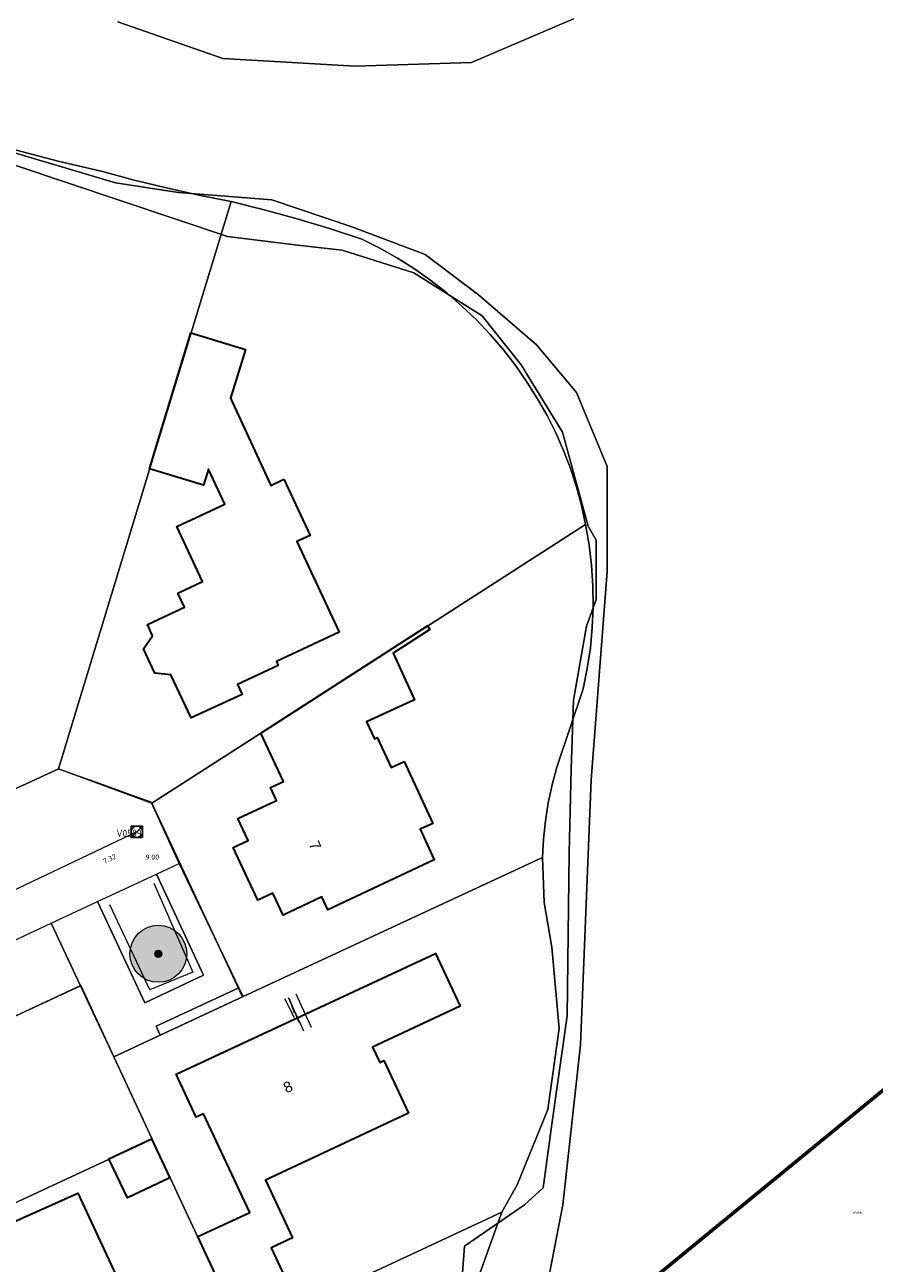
# Model space of a CAD drawing. Header units: metres. Extents: x 163628 to 167855, y 402678 to 405435.
# Tile 645 of 656: x 167369 to 167429, y 404929 to 405016. Entities that reach past the tile are written whole.
import ezdxf
from ezdxf.enums import TextEntityAlignment as Align

# ---------------------------------------------------------------- set-up
doc = ezdxf.new("R2010")
doc.units = ezdxf.units.M
doc.linetypes.add('X-CA190022.004-UO-TXT_Tekst 1op200$0$AL-DETAILS', pattern=[5.2, 2, -1.2, 2])
doc.layers.get('0').update_dxf_attribs({"lineweight": 25})
for name, color, linetype, lineweight in [('X-CA190022.004-UO-BGT_Ondergrond$0$GE_202_SHDMuur30cm_Lijn_GEM', 253, 'Continuous', 9), ('X-CA190022.004-UO-BGT_Ondergrond$0$GE_203_VGOHaag_Lijn_GEM', 253, 'X-CA190022.004-UO-BGT_Ondergrond$0$Heg', 9), ('X-CA190022.004-UO-BGT_Ondergrond$0$GE_320_WGDParkeervlak_Vlak_GEM', 253, 'Continuous', 9), ('X-CA190022.004-UO-BGT_Ondergrond$0$GE_322_WGDInrit_Vlak_GEM', 253, 'Continuous', 9), ('X-CA190022.004-UO-BGT_Ondergrond$0$GE_401_OTDErf_Vlak_GEM', 253, 'Continuous', 9), ('X-CA190022.004-UO-BGT_Ondergrond$0$GE_4502_GBKN_Huisnummer_Lijn_GEM', 7, 'Continuous', 9), ('X-CA190022.004-UO-BGT_Ondergrond$0$GE_477_BTDGroenvoorziening_Vlak_GEM', 253, 'Continuous', 9), ('X-CA190022.004-UO-BGT_Ondergrond$0$GE_491_VGOHaag_Inrichtend_Vlak_GEM', 253, 'Continuous', 9), ('X-CA190022.004-UO-BGT_Ondergrond$0$GE_522_WTDWatervlakte_meer_plas_ven_vijver_GEM', 253, 'Continuous', 9), ('X-CA190022.004-UO-BGT_Ondergrond$0$GE_541_OWTOever_slootkant_Vlak_GEM', 253, 'Continuous', 9), ('X-CA190022.004-UO-BGT_Ondergrond$0$GE_601_PNDgrondvlakpand_Vlak_MV_GEM', 34, 'Continuous', 35), ('X-CA190022.004-UO-DTM inmeting$0$B-WE-AL-AANPIJLING-T18', 246, 'Continuous', 0), ('X-CA190022.004-UO-DWM_Beplanting$0$B-WE-GR-BOOM-S AFKOMSTIG UIT BGT', 252, 'Continuous', 0), ('X-CA190022.004-UO-KAD_Percelen$0$B-WE-KG-GRENS_PERCEEL-GV', 150, 'Continuous', 9), ('X-CA190022.004-UO-TXT_Tekst 1op200$0$X-XX-AL-VERWIJZING_DETAIL-G', 7, 'X-CA190022.004-UO-TXT_Tekst 1op200$0$AL-DETAILS', 0), ('X-CA190022.004-UO-WHM_Riolering gemeente_NLCS_v0.2$0$B-WE-RI-BOB-T18', 214, 'Continuous', 15), ('X-CA190022.004-UO-WHM_Riolering gemeente_NLCS_v0.2$0$B-WE-RI-PUT-S', 214, 'Continuous', 15), ('X-CA190022.004-UO-WHM_Riolering gemeente_NLCS_v0.2$0$B-WE-RI-PUTDEKSELHOOGTE-T18', 214, 'Continuous', 15), ('X-CA190022.004-UO-WHM_Riolering gemeente_NLCS_v0.2$0$B-WE-RI-PUTNUMMER-T25', 214, 'Continuous', 15), ('X-CA190022.004-UO-WHM_Riolering gemeente_NLCS_v0.2$0$B-WE-RI-VWA_TRANSPORTLEIDING-G', 214, 'X-CA190022.004-UO-WHM_Riolering gemeente_NLCS_v0.2$0$1-200 VUILWATER', 15)]:
    doc.layers.add(name, color=color, linetype=linetype, lineweight=lineweight)
doc.layers.add('X-CA190022.004-UO-DWM_Beplanting$0$B-WE-GR-BOOM-S AFKOMSTIG UIT BOMENBESTAND GEMEENTE', color=252, linetype='Continuous')
doc.layers.add('X-CA190022.004-UO-DWM_Beplanting$0$N-GV-GR-GRAS-A-200', color=7, linetype='Continuous')
for name, color, linetype, lineweight, transparency in [('X-CA190022.004-UO-KLIC$0$B-OI-KL-DATA_REGGEFIBER OPERATOR B.V._0000579733_VECT_19O042617-G', 42, 'X-CA190022.004-UO-KLIC$0$1-200 REGGEFIBER', 0, 0.25), ('X-CA190022.004-UO-KLIC$0$B-OI-KL-DATA_ZIGGO BV_0000546674_VECT_19O042617-G', 42, 'X-CA190022.004-UO-KLIC$0$1-200 ZIGGO', 0, 0.25), ('X-CA190022.004-UO-KLIC$0$B-OI-KL-WATER_BW_0000551269_VECT_19O042617-G', 42, 'X-CA190022.004-UO-KLIC$0$1-200 WATERLEIDING', 0, 0.25), ('X-CA190022.004-UO-KLIC$0$B-WE-KL-ET_LS-G', 42, 'X-CA190022.004-UO-KLIC$0$1-200 LAAGSPANNING', 0, 0.25), ('X-CA190022.004-UO-KLIC$0$B-WE-KL-ET_LS_HULPSTUK-S', 42, 'X-CA190022.004-UO-KLIC$0$1-200 LAAGSPANNING', 0, 0.25), ('X-CA190022.004-UO-KLIC$0$B-WE-KL-GAS_LD-G', 42, 'X-CA190022.004-UO-KLIC$0$1-200 GASLEIDING LAGE DRUK', 0, 0.25), ('X-CA190022.004-UO-KLIC$0$B-WE-KL-GAS_LD_HULPSTUK-S', 42, 'X-CA190022.004-UO-KLIC$0$1-200 GASLEIDING LAGE DRUK', 0, 0.25)]:
    doc.layers.add(name, color=color, linetype=linetype, lineweight=lineweight, transparency=transparency)
doc.styles.add('X-CA190022.004-UO-BGT_Ondergrond$0$BGT_NAR', font='arial.ttf', dxfattribs={"height": 1})
doc.styles.add('X-CA190022.004-UO-DTM inmeting$0$NLCS-ISO', font='isocpeur.ttf', dxfattribs={"height": 2.5})
doc.styles.add('X-CA190022.004-UO-KLIC$0$NLCS-ISO', font='NLCS-ISO.ttf')
doc.styles.add('X-CA190022.004-UO-WHM_Riolering gemeente_NLCS_v0.2$0$NLCS-ISO', font='NLCS-ISO.ttf')
doc.styles.add('X-CA190022.004-UO-WHM_Riolering gemeente_NLCS_v0.2$0$NLCS-ISO-M200-T18', font='NLCS-ISO.ttf', dxfattribs={"height": 0.36})
doc.styles.add('X-CA190022.004-UO-WHM_Riolering gemeente_NLCS_v0.2$0$NLCS-ISO-M200-T25', font='NLCS-ISO.ttf', dxfattribs={"height": 0.5})
doc.linetypes.add('X-CA190022.004-UO-BGT_Ondergrond$0$Heg', pattern='A,5,-1.5,[2,dgnlstyle-meierijstad.shx,S=0.007937,R=45,X=0,Y=0],-1.5', length=8)
doc.linetypes.add('X-CA190022.004-UO-KLIC$0$1-200 GASLEIDING LAGE DRUK', pattern='A,1.5,-0.6,["GAS LD",X-CA190022.004-UO-KLIC$0$NLCS-ISO,S=0.24,R=0,X=-0.5,Y=-0.12],-0.7', length=2.8)
doc.linetypes.add('X-CA190022.004-UO-KLIC$0$1-200 LAAGSPANNING', pattern='A,1.5,-0.6,["LS",X-CA190022.004-UO-KLIC$0$NLCS-ISO,S=0.24,R=0,X=-0.45,Y=-0.12],-0.05', length=2.15)
doc.linetypes.add('X-CA190022.004-UO-KLIC$0$1-200 REGGEFIBER', pattern='A,1.5,-0.6,["REGGEFIBER",X-CA190022.004-UO-KLIC$0$NLCS-ISO,S=0.24,R=0,X=-0.5,Y=-0.12],-0.65', length=2.75)
doc.linetypes.add('X-CA190022.004-UO-KLIC$0$1-200 WATERLEIDING', pattern='A,1.5,-0.6,["WATER",X-CA190022.004-UO-KLIC$0$NLCS-ISO,S=0.24,R=0,X=-0.5,Y=-0.12],-0.65', length=2.75)
doc.linetypes.add('X-CA190022.004-UO-KLIC$0$1-200 ZIGGO', pattern='A,1.5,-0.6,["ZIGGO",X-CA190022.004-UO-KLIC$0$NLCS-ISO,S=0.24,R=0,X=-0.5,Y=-0.12],-0.5', length=2.6)
doc.linetypes.add('X-CA190022.004-UO-WHM_Riolering gemeente_NLCS_v0.2$0$1-200 VUILWATER', pattern='A,1.5,-0.6,["DWA",X-CA190022.004-UO-WHM_Riolering gemeente_NLCS_v0.2$0$NLCS-ISO,S=0.24,R=0,X=-0.5,Y=-0.12],-0.3', length=2.4)

# ---------------------------------------------------------------- blocks, each defined once
blk = doc.blocks.new('X-CA190022.004-UO-KLIC$0$SKL-WTB_HULP_OVERIG-SO')
at = {"color": 0, "linetype": 'ByBlock', "lineweight": 18}
for points in [[(-0.1, 0.1), (0.1, -0.1)], [(0.1, 0.1), (-0.1, -0.1)]]:
    blk.add_lwpolyline(points, dxfattribs=at)
at = {"color": 0, "linetype": 'ByBlock', "lineweight": 18, "style": 'X-CA190022.004-UO-KLIC$0$NLCS-ISO', "flags": 1}
for tag, p in [('TYPE', (1.5, 0)), ('LABEL', (1.5, -1.5)), ('OMSCHRIJVING', (1.5, -3))]:
    blk.add_attdef(tag, p, '', height=1, dxfattribs=at)
blk = doc.blocks.new('X-CA190022.004-UO-WHM_Riolering gemeente_NLCS_v0.2$0$B-SRI-PUT_BETON-SO')
blk.add_line((-1.41, -1.41), (1.41, 1.41))
at = {"lineweight": -3, "flags": 128}
blk.add_lwpolyline([(2, -2), (2, 2), (-2, 2), (-2, -2)], close=True, dxfattribs=at)
at = {"lineweight": -3}
blk.add_circle((0, 0), 2, dxfattribs=at)
blk = doc.blocks.new('X-CA190022.004-UO-DWM_Beplanting$0$SGR-BOOM_01-SO')
at = {"linetype": 'ByBlock', "lineweight": 18}
h = blk.add_hatch(color=0, dxfattribs=at)
h.dxf.hatch_style = 1
edge = h.paths.add_edge_path()
edge.add_arc((0, 0), 0.25, 0, 360)
at = {"color": 0, "linetype": 'ByBlock', "lineweight": 18}
for radius in [2, 0.25]:
    blk.add_circle((0, 0), radius, dxfattribs=at)
blk = doc.blocks.new('X-CA190022.004-UO-DWM_Beplanting$0$IMGEOBoom')
at = {"transparency": 33554457}
h = blk.add_hatch(color=256, dxfattribs=at)
h.dxf.hatch_style = 1
edge = h.paths.add_edge_path()
edge.add_arc((0, 0), 100, 0, 360)
edge = h.paths.add_edge_path(flags=17)
edge.add_arc((0, 0), 12.5, 0, 360)
h = blk.add_hatch()
h.set_pattern_fill('ANGLE', color=256)
h.set_pattern_definition([(0, (0, 0), (0, 6.985), [5.08, -1.905]), (90, (0, 0), (-6.985, 4e-16), [5.08, -1.905])])
edge = h.paths.add_edge_path(flags=17)
edge.add_arc((0, 0), 12.5, 0, 360)
at = {"layer": 'X-CA190022.004-UO-DWM_Beplanting$0$N-GV-GR-GRAS-A-200'}
h = blk.add_hatch(color=256, dxfattribs=at)
h.dxf.hatch_style = 1
edge = h.paths.add_edge_path(flags=17)
edge.add_arc((0, 0), 12.5, 0, 360)
at = {"xscale": 50, "yscale": 50, "zscale": 50}
blk.add_blockref('X-CA190022.004-UO-DWM_Beplanting$0$SGR-BOOM_01-SO', (0, 0), dxfattribs=at)

msp = doc.modelspace()

# ---------------------------------------------------------------- linework, layer by layer
at = {"layer": 'X-CA190022.004-UO-BGT_Ondergrond$0$GE_202_SHDMuur30cm_Lijn_GEM'}
for p, q in [((167373.159, 404948.072), (167370.893, 404947.016)), ((167375.495, 404943.07), (167373.159, 404948.072)), ((167370.893, 404947.016), (167368.627, 404945.961))]:
    msp.add_line(p, q, dxfattribs=at)
at = {"layer": 'X-CA190022.004-UO-BGT_Ondergrond$0$GE_203_VGOHaag_Lijn_GEM'}
for p, q in [((167378.322, 404955.275), (167381.068, 404949.021)), ((167378.034, 404947.779), (167375.234, 404953.751)), ((167381.068, 404949.021), (167378.034, 404947.779))]:
    msp.add_line(p, q, dxfattribs=at)
at = {"layer": 'X-CA190022.004-UO-BGT_Ondergrond$0$GE_320_WGDParkeervlak_Vlak_GEM', "flags": 128}
msp.add_lwpolyline([(167371.112, 404952.465), (167373.159, 404948.072), (167370.893, 404947.016), (167368.627, 404945.961), (167366.361, 404944.905), (167364.097, 404943.85), (167362.751, 404946.725), (167362.045, 404948.24), (167364.314, 404949.297), (167366.58, 404950.353), (167368.846, 404951.409), (167371.112, 404952.465)], dxfattribs=at)
at = {"layer": 'X-CA190022.004-UO-BGT_Ondergrond$0$GE_322_WGDInrit_Vlak_GEM', "flags": 128}
msp.add_lwpolyline([(167384.29, 404947.93), (167378.471, 404945.232), (167378.769, 404944.598), (167375.495, 404943.07), (167373.159, 404948.072), (167371.112, 404952.465), (167374.362, 404953.979), (167377.681, 404946.879), (167381.806, 404948.806), (167378.504, 404955.909), (167380.102, 404956.654), (167384.29, 404947.93)], dxfattribs=at)
at = {"layer": 'X-CA190022.004-UO-BGT_Ondergrond$0$GE_401_OTDErf_Vlak_GEM', "flags": 128}
for points in [[(167334.699, 405016.483), (167354.65, 405008.336), (167356.636, 405006.508), (167358.233, 405006.643), (167361.137, 405008.21), (167383.498, 405000.721), (167388.416, 405000.109), (167391.557, 404999.766), (167396.582, 404998.167), (167401.379, 404995.139), (167404.12, 404991.712), (167407.032, 404986.97), (167408.825, 404980.36), (167409.396, 404979.389), (167409.396, 404975.219), (167408.71, 404973.334), (167407.797, 404968.135), (167407.626, 404963.28), (167407.492, 404957.443), (167407.345, 404945.961), (167406.309, 404938.506), (167405.681, 404933.879), (167404.367, 404932.68), (167400.133, 404929.779)], [(167377.596, 404971.74), (167378.228, 404972.664), (167377.86, 404973.453), (167380.46, 404974.667), (167379.994, 404975.664), (167381.729, 404976.475), (167379.922, 404980.343), (167383.301, 404981.922), (167382.158, 404984.368), (167381.81, 404983.241), (167378.019, 404984.385), (167380.921, 404993.953), (167384.759, 404992.789), (167383.698, 404989.352), (167386.53, 404983.227), (167387.454, 404983.656), (167389.294, 404979.713), (167388.37, 404979.284), (167391.336, 404972.905), (167386.927, 404970.855), (167387.057, 404970.579), (167384.199, 404969.237), (167384.523, 404968.547), (167380.928, 404966.887), (167379.51, 404969.921), (167378.387, 404970.036), (167377.596, 404971.74)], [(167383.9, 404957.783), (167384.937, 404958.27), (167384.213, 404959.813), (167386.933, 404961.088), (167386.513, 404961.99), (167387.42, 404962.413), (167385.825, 404965.827), (167397.533, 404973.359), (167397.701, 404973.097), (167395.124, 404971.439), (167396.636, 404968.172), (167393.269, 404966.614), (167393.82, 404965.425), (167394.01, 404965.513), (167394.989, 404963.399), (167395.913, 404963.824), (167397.911, 404959.482), (167397.017, 404959.07), (167398.012, 404956.908), (167390.549, 404953.403), (167390.12, 404954.317), (167387.396, 404953.037), (167386.671, 404954.58), (167385.634, 404954.093), (167383.9, 404957.783)], [(167368.627, 404945.961), (167370.893, 404947.016), (167373.159, 404948.072), (167375.495, 404943.07), (167378.769, 404944.598), (167384.586, 404947.314), (167384.29, 404947.93), (167380.102, 404956.654), (167378.137, 404960.98), (167376.821, 404961.447), (167374.161, 404962.391), (167371.608, 404963.296), (167367.058, 404961.226)], [(167381.809, 404939.074), (167381.302, 404938.836), (167379.888, 404941.85), (167398.113, 404950.336), (167399.842, 404946.641), (167393.683, 404943.759), (167394.192, 404942.672), (167394.481, 404942.808), (167396.206, 404939.121), (167386.152, 404934.418), (167388.055, 404930.351), (167386.561, 404929.651), (167388.489, 404925.53), (167384.541, 404923.683), (167381.409, 404930.439), (167385.066, 404932.134), (167381.809, 404939.074)], [(167375.165, 404935.903), (167378.147, 404937.309), (167379.443, 404934.567), (167376.462, 404933.162), (167375.165, 404935.903)], [(167362.075, 404917.474), (167361.093, 404919.595), (167359.387, 404918.792), (167357.426, 404923.01), (167363.703, 404925.825), (167362.39, 404928.754), (167372.978, 404933.502), (167375.621, 404927.794), (167370.462, 404925.405), (167372.019, 404922.079), (167362.075, 404917.474)], [(167400.133, 404929.779), (167399.078, 404915.725), (167398.959, 404906.913), (167399.061, 404897.697), (167398.739, 404883.182), (167399.417, 404876.868), (167400.885, 404874.795), (167402.566, 404873.189), (167404.019, 404872.416), (167404.185, 404870.05), (167386.457, 404858.513), (167385.635, 404857.979), (167382.913, 404856.207), (167381.541, 404855.42), (167380.788, 404854.987), (167368.252, 404847.792)]]:
    msp.add_lwpolyline(points, dxfattribs=at)
at = {"layer": 'X-CA190022.004-UO-BGT_Ondergrond$0$GE_477_BTDGroenvoorziening_Vlak_GEM', "flags": 128}
for points in [[(167378.504, 404955.909), (167381.806, 404948.806), (167377.681, 404946.879), (167374.362, 404953.979), (167378.504, 404955.909)], [(167384.586, 404947.314), (167378.769, 404944.598), (167378.471, 404945.232), (167384.29, 404947.93), (167384.586, 404947.314)]]:
    msp.add_lwpolyline(points, dxfattribs=at)
at = {"layer": 'X-CA190022.004-UO-BGT_Ondergrond$0$GE_491_VGOHaag_Inrichtend_Vlak_GEM', "flags": 128}
for points in [[(167378.504, 404955.909), (167381.806, 404948.806), (167377.681, 404946.879), (167374.362, 404953.979), (167378.504, 404955.909)], [(167384.586, 404947.314), (167378.769, 404944.598), (167378.471, 404945.232), (167384.29, 404947.93), (167384.586, 404947.314)]]:
    msp.add_lwpolyline(points, dxfattribs=at)
at = {"layer": 'X-CA190022.004-UO-BGT_Ondergrond$0$GE_522_WTDWatervlakte_meer_plas_ven_vijver_GEM', "flags": 128}
for points in [[(167375.789, 405015.816), (167383.163, 405013.227), (167392.466, 405012.692), (167400.632, 405012.947), (167407.8, 405016.008)], [(167402.829, 404910.921), (167407.061, 404932.681), (167408.293, 404943.923), (167409.044, 404962.532), (167410.158, 404977.173), (167410.161, 404984.561), (167408.014, 404989.747), (167405.204, 404993.111), (167401.135, 404996.62), (167397.388, 404999.449), (167392.216, 405001.404), (167386.616, 405003.288), (167380.042, 405003.804), (167375.628, 405004.48), (167362.681, 405008.338)]]:
    msp.add_lwpolyline(points, dxfattribs=at)
at = {"layer": 'X-CA190022.004-UO-BGT_Ondergrond$0$GE_541_OWTOever_slootkant_Vlak_GEM', "flags": 128}
for points in [[(167338.761, 405017.687), (167344.011, 405015.344), (167361.74, 405009.175), (167362.681, 405008.338), (167375.628, 405004.48), (167380.042, 405003.804)], [(167407.8, 405016.008), (167400.632, 405012.947), (167392.466, 405012.692), (167383.163, 405013.227), (167375.789, 405015.816)], [(167399.078, 404915.725), (167400.133, 404929.779), (167404.367, 404932.68), (167405.681, 404933.879), (167406.309, 404938.506), (167407.345, 404945.961), (167407.492, 404957.443), (167407.626, 404963.28), (167407.797, 404968.135), (167408.71, 404973.334), (167409.396, 404975.219), (167409.396, 404979.389), (167408.825, 404980.36), (167407.032, 404986.97), (167404.12, 404991.712), (167401.379, 404995.139), (167396.582, 404998.167), (167391.557, 404999.766), (167388.416, 405000.109), (167383.498, 405000.721), (167361.137, 405008.21)], [(167380.042, 405003.804), (167386.616, 405003.288), (167392.216, 405001.404), (167397.388, 404999.449), (167401.135, 404996.62), (167405.204, 404993.111), (167408.014, 404989.747), (167410.161, 404984.561), (167410.158, 404977.173), (167409.044, 404962.532), (167408.293, 404943.923), (167407.061, 404932.681), (167402.829, 404910.921)]]:
    msp.add_lwpolyline(points, dxfattribs=at)
at = {"layer": 'X-CA190022.004-UO-BGT_Ondergrond$0$GE_601_PNDgrondvlakpand_Vlak_MV_GEM', "flags": 128}
for points in [[(167387.454, 404983.656), (167389.294, 404979.713), (167388.37, 404979.284), (167391.336, 404972.905), (167386.927, 404970.855), (167387.057, 404970.579), (167384.199, 404969.237), (167384.523, 404968.547), (167380.928, 404966.887), (167379.51, 404969.921), (167378.387, 404970.036), (167377.596, 404971.74), (167378.228, 404972.664), (167377.86, 404973.453), (167380.46, 404974.667), (167379.994, 404975.664), (167381.729, 404976.475), (167379.922, 404980.343), (167383.301, 404981.922), (167382.158, 404984.368), (167381.81, 404983.241), (167378.019, 404984.385), (167380.921, 404993.953), (167384.759, 404992.789), (167383.698, 404989.352), (167386.53, 404983.227), (167387.454, 404983.656)], [(167395.913, 404963.824), (167397.911, 404959.482), (167397.017, 404959.07), (167398.012, 404956.908), (167390.549, 404953.403), (167390.12, 404954.317), (167387.396, 404953.037), (167386.671, 404954.58), (167385.634, 404954.093), (167383.9, 404957.783), (167384.937, 404958.27), (167384.213, 404959.813), (167386.933, 404961.088), (167386.513, 404961.99), (167387.42, 404962.413), (167385.825, 404965.827), (167397.533, 404973.359), (167397.701, 404973.097), (167395.124, 404971.439), (167396.636, 404968.172), (167393.269, 404966.614), (167393.82, 404965.425), (167394.01, 404965.513), (167394.989, 404963.399), (167395.913, 404963.824)], [(167396.206, 404939.121), (167386.152, 404934.418), (167388.055, 404930.351), (167386.561, 404929.651), (167388.489, 404925.53), (167384.541, 404923.683), (167381.409, 404930.439), (167385.066, 404932.134), (167381.809, 404939.074), (167381.302, 404938.836), (167379.888, 404941.85), (167398.113, 404950.336), (167399.842, 404946.641), (167393.683, 404943.759), (167394.192, 404942.672), (167394.481, 404942.808), (167396.206, 404939.121)], [(167378.147, 404937.309), (167379.443, 404934.567), (167376.462, 404933.162), (167375.165, 404935.903), (167378.147, 404937.309)], [(167370.462, 404925.405), (167372.019, 404922.079), (167362.075, 404917.474), (167361.093, 404919.595), (167359.387, 404918.792), (167357.426, 404923.01), (167363.703, 404925.825), (167362.39, 404928.754), (167372.978, 404933.502), (167375.621, 404927.794), (167370.462, 404925.405)]]:
    msp.add_lwpolyline(points, dxfattribs=at)
at = {"layer": 'X-CA190022.004-UO-KAD_Percelen$0$B-WE-KG-GRENS_PERCEEL-GV', "flags": 128}
for points in [[(167374.699, 405005.283), (167371.586, 405006.022), (167368.491, 405006.831), (167365.415, 405007.71), (167362.359, 405008.658), (167348.124, 405002.026), (167354.39, 404988.448), (167360.729, 404974.786), (167367.062, 404961.201), (167371.617, 404963.311), (167378.021, 404984.356), (167383.755, 405003.184), (167381.475, 405003.636), (167379.205, 405004.137), (167376.946, 405004.686)], [(167371.617, 404963.311), (167378.186, 404960.904), (167397.54, 404973.348), (167408.649, 404980.493), (167408.359, 404981.818), (167408.003, 404983.128), (167407.582, 404984.418), (167407.098, 404985.685), (167406.551, 404986.927), (167405.942, 404988.139), (167405.275, 404989.321), (167404.549, 404990.467), (167403.742, 404991.629), (167402.877, 404992.749), (167401.958, 404993.824), (167400.987, 404994.853), (167399.966, 404995.832), (167398.897, 404996.759), (167397.783, 404997.631), (167396.628, 404998.447), (167395.433, 404999.205), (167394.202, 404999.902), (167392.938, 405000.537), (167390.666, 405001.278), (167388.377, 405001.966), (167386.073, 405002.602), (167383.755, 405003.184), (167378.021, 404984.356)], [(167378.186, 404960.904), (167384.554, 404947.299), (167405.619, 404957.086), (167405.692, 404958.37), (167405.83, 404959.648), (167406.031, 404960.918), (167406.295, 404962.176), (167406.621, 404963.42), (167408.483, 404968.939), (167408.773, 404970.365), (167408.986, 404971.804), (167409.123, 404973.253), (167409.183, 404974.707), (167409.165, 404976.162), (167409.07, 404977.614), (167408.898, 404979.059), (167408.649, 404980.493), (167397.54, 404973.348)], [(167384.554, 404947.299), (167378.186, 404960.904), (167371.617, 404963.311), (167367.062, 404961.201), (167339.847, 404948.572), (167344.653, 404938.343), (167362.727, 404946.75), (167364.075, 404943.848), (167373.183, 404948.082), (167375.504, 404943.074)], [(167375.504, 404943.074), (167378.19, 404937.287), (167384.555, 404923.661), (167402.763, 404932.164), (167403.839, 404934.077), (167405.991, 404939.378), (167406.799, 404945.058), (167406.282, 404950.785), (167405.749, 404953.919), (167405.619, 404957.086), (167384.554, 404947.299)], [(167375.504, 404943.074), (167373.183, 404948.082), (167364.075, 404943.848), (167362.727, 404946.75), (167344.653, 404938.343), (167350.997, 404924.645), (167378.19, 404937.287)], [(167357.308, 404911.03), (167384.555, 404923.661), (167378.19, 404937.287), (167350.997, 404924.645)], [(167402.763, 404932.164), (167384.555, 404923.661), (167357.308, 404911.03), (167363.631, 404897.434), (167400.851, 404914.737), (167400.509, 404922.184), (167401.011, 404927.263)]]:
    msp.add_lwpolyline(points, close=True, dxfattribs=at)
msp.add_lwpolyline([(167368.491, 405006.831), (167371.586, 405006.022), (167374.699, 405005.283), (167376.946, 405004.686), (167379.205, 405004.137), (167381.475, 405003.636), (167383.755, 405003.184), (167386.073, 405002.602), (167388.377, 405001.966), (167390.666, 405001.278), (167392.938, 405000.537), (167394.202, 404999.902), (167395.433, 404999.205), (167396.628, 404998.447), (167397.783, 404997.631), (167398.897, 404996.759), (167399.966, 404995.832), (167400.987, 404994.853), (167401.958, 404993.824), (167402.877, 404992.749), (167403.742, 404991.629), (167404.549, 404990.467), (167405.275, 404989.321), (167405.942, 404988.139), (167406.551, 404986.927), (167407.098, 404985.685), (167407.582, 404984.418), (167408.003, 404983.128), (167408.359, 404981.818), (167408.649, 404980.493), (167408.898, 404979.059), (167409.07, 404977.614), (167409.165, 404976.162), (167409.183, 404974.707), (167409.123, 404973.253), (167408.986, 404971.804), (167408.773, 404970.365), (167408.483, 404968.939), (167406.621, 404963.42), (167406.295, 404962.176), (167406.031, 404960.918), (167405.83, 404959.648), (167405.692, 404958.37), (167405.619, 404957.086), (167405.749, 404953.919), (167406.282, 404950.785), (167406.799, 404945.058), (167405.991, 404939.378), (167403.839, 404934.077), (167402.763, 404932.164), (167401.011, 404927.263)], dxfattribs=at)
at = {"layer": 'X-CA190022.004-UO-KLIC$0$B-OI-KL-DATA_REGGEFIBER OPERATOR B.V._0000579733_VECT_19O042617-G', "flags": 128}
msp.add_lwpolyline([(167387.5, 404947.167), (167388.167, 404945.833)], dxfattribs=at)
at = {"layer": 'X-CA190022.004-UO-KLIC$0$B-OI-KL-DATA_ZIGGO BV_0000546674_VECT_19O042617-G', "flags": 128}
msp.add_lwpolyline([(167387.833, 404947.167), (167388.167, 404946.167)], dxfattribs=at)
at = {"layer": 'X-CA190022.004-UO-KLIC$0$B-OI-KL-WATER_BW_0000551269_VECT_19O042617-G', "flags": 128}
msp.add_lwpolyline([(167387.833, 404947.167), (167388.5, 404945.5)], dxfattribs=at)
at = {"layer": 'X-CA190022.004-UO-KLIC$0$B-WE-KL-ET_LS-G'}
msp.add_lwpolyline([(167388.282, 404947.503), (167389.378, 404945.166)], dxfattribs=at)
at = {"layer": 'X-CA190022.004-UO-KLIC$0$B-WE-KL-GAS_LD-G'}
for points in [[(167387.743, 404947.25), (167387.988, 404946.725), (167388.621, 404945.364)], [(167388.621, 404945.364), (167388.832, 404944.911)]]:
    msp.add_lwpolyline(points, dxfattribs=at)
at = {"layer": 'X-CA190022.004-UO-TXT_Tekst 1op200$0$X-XX-AL-VERWIJZING_DETAIL-G', "const_width": 0.25, "flags": 128}
msp.add_lwpolyline([(167511.37, 404972.908), (167486.41, 404953.9), (167449.623, 404957.18), (167389.754, 404908.107), (167407.236, 404886.778), (167422.977, 404867.608), (167511.507, 404935.026)], dxfattribs=at)
at = {"layer": 'X-CA190022.004-UO-WHM_Riolering gemeente_NLCS_v0.2$0$B-WE-RI-VWA_TRANSPORTLEIDING-G'}
msp.add_line((167377.12, 404958.88), (167336.544, 404939.616), dxfattribs=at)

# ---------------------------------------------------------------- block references
at = {"layer": 'X-CA190022.004-UO-DWM_Beplanting$0$B-WE-GR-BOOM-S AFKOMSTIG UIT BGT', "xscale": 0.02, "yscale": 0.02, "zscale": 0.02}
msp.add_blockref('X-CA190022.004-UO-DWM_Beplanting$0$IMGEOBoom', (167378.632, 404950.315), dxfattribs=at)
at = {"layer": 'X-CA190022.004-UO-DWM_Beplanting$0$B-WE-GR-BOOM-S AFKOMSTIG UIT BOMENBESTAND GEMEENTE', "xscale": 0.02, "yscale": 0.02, "zscale": 0.02}
msp.add_blockref('X-CA190022.004-UO-DWM_Beplanting$0$IMGEOBoom', (167378.632, 404950.315), dxfattribs=at)
at = {"layer": 'X-CA190022.004-UO-KLIC$0$B-WE-KL-ET_LS_HULPSTUK-S', "xscale": 0.04, "yscale": 0.04, "zscale": 0.2}
msp.add_blockref('X-CA190022.004-UO-KLIC$0$SKL-WTB_HULP_OVERIG-SO', (167389.378, 404945.166), dxfattribs=at)
at = {"layer": 'X-CA190022.004-UO-KLIC$0$B-WE-KL-GAS_LD_HULPSTUK-S', "xscale": 0.04, "yscale": 0.04, "zscale": 0.2}
for p in [(167388.621, 404945.364), (167388.832, 404944.911)]:
    msp.add_blockref('X-CA190022.004-UO-KLIC$0$SKL-WTB_HULP_OVERIG-SO', p, dxfattribs=at)
at = {"layer": 'X-CA190022.004-UO-WHM_Riolering gemeente_NLCS_v0.2$0$B-WE-RI-PUT-S', "xscale": 0.2, "yscale": 0.2, "zscale": 0.2}
msp.add_blockref('X-CA190022.004-UO-WHM_Riolering gemeente_NLCS_v0.2$0$B-SRI-PUT_BETON-SO', (167377.12, 404958.88), dxfattribs=at)

# ---------------------------------------------------------------- texts
at = {"layer": 'X-CA190022.004-UO-BGT_Ondergrond$0$GE_4502_GBKN_Huisnummer_Lijn_GEM', "style": 'X-CA190022.004-UO-BGT_Ondergrond$0$BGT_NAR'}
for s, rotation, p in [('7', 294.9, (167389.653, 404957.924)), ('8', 24.9, (167387.741, 404940.958))]:
    msp.add_text(s, height=0.75, rotation=rotation, dxfattribs=at).set_placement(p, align=Align.MIDDLE_CENTER)
at = {"layer": 'X-CA190022.004-UO-DTM inmeting$0$B-WE-AL-AANPIJLING-T18', "linetype": 'ByBlock', "insert": (167427.778, 404932.141), "char_height": 0.18, "attachment_point": 5, "style": 'X-CA190022.004-UO-DTM inmeting$0$NLCS-ISO'}
msp.add_mtext('Water', dxfattribs=at)
at = {"layer": 'X-CA190022.004-UO-WHM_Riolering gemeente_NLCS_v0.2$0$B-WE-RI-BOB-T18', "style": 'X-CA190022.004-UO-WHM_Riolering gemeente_NLCS_v0.2$0$NLCS-ISO-M200-T18'}
msp.add_text('7.32', height=0.36, rotation=25.3873, dxfattribs=at).set_placement((167374.852, 404956.615))
at = {"layer": 'X-CA190022.004-UO-WHM_Riolering gemeente_NLCS_v0.2$0$B-WE-RI-PUTDEKSELHOOGTE-T18', "style": 'X-CA190022.004-UO-WHM_Riolering gemeente_NLCS_v0.2$0$NLCS-ISO-M200-T18'}
msp.add_text('9.00', height=0.36, dxfattribs=at).set_placement((167377.73, 404956.933))
at = {"layer": 'X-CA190022.004-UO-WHM_Riolering gemeente_NLCS_v0.2$0$B-WE-RI-PUTNUMMER-T25', "style": 'X-CA190022.004-UO-WHM_Riolering gemeente_NLCS_v0.2$0$NLCS-ISO-M200-T25'}
msp.add_text('V0509', height=0.5, dxfattribs=at).set_placement((167375.69, 404958.533))

doc.saveas('drawing.dxf')
